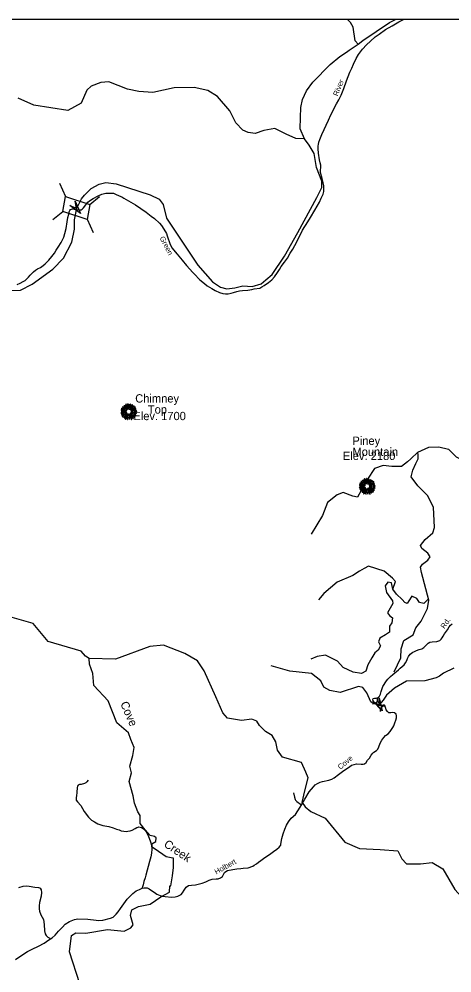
# Model space of a CAD drawing. Extents: x 990631 to 1056237, y 535999 to 585651.
# Drawn here: x 1021960 to 1029776, y 568418 to 585651 of the extents above; entities that cross this region are included whole.
import ezdxf

# ---------------------------------------------------------------- set-up
doc = ezdxf.new("R2010")
doc.units = 0
for name, color, linetype in [('Exist Geographical Mountain Summit CELL', 7, 'Continuous'), ('Exist Geographical Mountain Summit Elevation Number Label', 7, 'Continuous'), ('Exist Geographical Mountain Summit Label', 7, 'Continuous'), ('Exist Hydrographic Creek Single Shore', 7, 'Continuous'), ('Exist Hydrographic Creek Single Shore Label', 7, 'Continuous'), ('Exist Hydrographic River Shore', 7, 'Continuous'), ('Exist Road Non-System Type 51', 7, 'Continuous'), ('Exist Road Secondary Structure Standard Bridge Attributed CELL', 7, 'Continuous'), ('Exist Road Secondary Structure Standard Bridge CELL', 7, 'Continuous'), ('Exist Road Secondary Type 51 Attributed', 7, 'Continuous'), ('Exist Road Secondary Type 51 Label', 7, 'Continuous'), ('Scratch_Level_3', 7, 'Continuous')]:
    doc.layers.add(name, color=color, linetype=linetype)

msp = doc.modelspace()

# ---------------------------------------------------------------- linework, layer by layer
at = {"layer": 'Exist Geographical Mountain Summit CELL'}
for points in [[(1023888, 578691), (1023914, 578624), (1023917, 578625), (1023893, 578693)], [(1023926, 578700), (1023930, 578648), (1023934, 578649), (1023932, 578701)], [(1023942, 578646), (1023946, 578646), (1023950, 578693), (1023945, 578693)], [(1023954, 578618), (1023969, 578695), (1023964, 578697), (1023951, 578619)], [(1023799, 578535), (1023801, 578530), (1023837, 578540), (1023834, 578544)], [(1023801, 578573), (1023873, 578566), (1023873, 578569), (1023801, 578578)], [(1023803, 578594), (1023845, 578584), (1023846, 578588), (1023804, 578599)], [(1023806, 578613), (1023829, 578604), (1023830, 578607), (1023808, 578618)], [(1023809, 578507), (1023812, 578503), (1023857, 578523), (1023856, 578527)], [(1023813, 578555), (1023842, 578557), (1023842, 578560), (1023812, 578560)], [(1023828, 578624), (1023854, 578608), (1023856, 578610), (1023831, 578628)], [(1023829, 578643), (1023869, 578612), (1023871, 578615), (1023833, 578647)], [(1023845, 578596), (1023875, 578584), (1023876, 578586), (1023847, 578600)], [(1023845, 578546), (1023846, 578542), (1023879, 578550), (1023878, 578554)], [(1023849, 578668), (1023885, 578630), (1023889, 578633), (1023853, 578672)], [(1023857, 578640), (1023890, 578611), (1023892, 578613), (1023860, 578645)], [(1023863, 578501), (1023866, 578497), (1023900, 578526), (1023898, 578528)], [(1023873, 578532), (1023875, 578527), (1023904, 578543), (1023902, 578546)], [(1023877, 578669), (1023893, 578647), (1023894, 578649), (1023881, 578673)], [(1023881, 578602), (1023906, 578583), (1023908, 578585), (1023884, 578605)], [(1023881, 578572), (1023898, 578570), (1023899, 578572), (1023882, 578576)], [(1023894, 578461), (1023899, 578459), (1023925, 578518), (1023923, 578518)], [(1023901, 578615), (1023914, 578598), (1023917, 578600), (1023904, 578618)], [(1023901, 578510), (1023905, 578507), (1023915, 578524), (1023913, 578525)], [(1023922, 578639), (1023924, 578640), (1023915, 578688), (1023911, 578687)], [(1023932, 578627), (1023933, 578598), (1023936, 578598), (1023936, 578627)], [(1023941, 578519), (1023945, 578482), (1023950, 578483), (1023945, 578520)], [(1023958, 578596), (1023961, 578594), (1024009, 578679), (1024004, 578683)], [(1023966, 578531), (1024004, 578496), (1024007, 578500), (1023968, 578533)], [(1023972, 578653), (1023975, 578652), (1023985, 578679), (1023980, 578681)], [(1023975, 578578), (1023977, 578575), (1024026, 578611), (1024023, 578615)], [(1023977, 578548), (1024038, 578536), (1024039, 578540), (1023978, 578552)], [(1023979, 578598), (1023981, 578595), (1024037, 578660), (1024033, 578664)], [(1023991, 578529), (1024069, 578490), (1024071, 578496), (1023992, 578531)], [(1023992, 578562), (1023992, 578559), (1024022, 578559), (1024022, 578564)], [(1023993, 578575), (1023994, 578572), (1024072, 578601), (1024070, 578606)], [(1024016, 578669), (1023995, 578636), (1023998, 578635), (1024021, 578666)], [(1024037, 578603), (1024064, 578618), (1024061, 578623), (1024035, 578605)], [(1024035, 578561), (1024087, 578564), (1024087, 578569), (1024035, 578564)], [(1024037, 578626), (1024038, 578623), (1024061, 578639), (1024058, 578643)], [(1024038, 578575), (1024075, 578581), (1024074, 578587), (1024037, 578577)], [(1024044, 578518), (1024065, 578510), (1024067, 578515), (1024046, 578522)], [(1024050, 578549), (1024076, 578547), (1024076, 578551), (1024050, 578552)], [(1024054, 578532), (1024082, 578524), (1024083, 578530), (1024055, 578536)], [(1023820, 578471), (1023823, 578467), (1023852, 578488), (1023849, 578491)], [(1023827, 578491), (1023856, 578508), (1023853, 578512), (1023824, 578496)], [(1023851, 578451), (1023854, 578449), (1023895, 578496), (1023892, 578498)], [(1023867, 578482), (1023886, 578500), (1023882, 578503), (1023862, 578486)], [(1023891, 578482), (1023866, 578443), (1023869, 578441), (1023895, 578480)], [(1023876, 578424), (1023881, 578421), (1023892, 578446), (1023889, 578448)], [(1023906, 578426), (1023918, 578468), (1023914, 578469), (1023902, 578427)], [(1023916, 578415), (1023921, 578414), (1023933, 578504), (1023930, 578505)], [(1023947, 578461), (1023951, 578418), (1023955, 578419), (1023952, 578461)], [(1023957, 578511), (1023966, 578481), (1023970, 578483), (1023959, 578512)], [(1023967, 578444), (1023962, 578474), (1023958, 578474), (1023963, 578443)], [(1023972, 578508), (1024022, 578434), (1024026, 578437), (1023974, 578510)], [(1023972, 578466), (1023989, 578416), (1023994, 578418), (1023975, 578466)], [(1023982, 578471), (1023998, 578442), (1024002, 578444), (1023986, 578473)], [(1024004, 578483), (1024034, 578454), (1024038, 578456), (1024006, 578485)], [(1024021, 578483), (1024051, 578458), (1024055, 578461), (1024023, 578486)], [(1024030, 578494), (1024055, 578481), (1024058, 578485), (1024032, 578498)], [(1028154, 577318), (1028190, 577281), (1028194, 577283), (1028158, 577323)], [(1028182, 577320), (1028197, 577298), (1028199, 577299), (1028186, 577324)], [(1028193, 577342), (1028219, 577275), (1028222, 577276), (1028198, 577344)], [(1028227, 577290), (1028229, 577290), (1028220, 577338), (1028216, 577337)], [(1028231, 577351), (1028235, 577299), (1028239, 577299), (1028237, 577352)], [(1028247, 577297), (1028251, 577297), (1028255, 577344), (1028249, 577344)], [(1028259, 577268), (1028274, 577346), (1028269, 577347), (1028256, 577269)], [(1028263, 577247), (1028266, 577245), (1028314, 577330), (1028309, 577333)], [(1028277, 577304), (1028280, 577303), (1028290, 577330), (1028285, 577331)], [(1028284, 577248), (1028286, 577246), (1028341, 577310), (1028337, 577315)], [(1028321, 577320), (1028300, 577286), (1028303, 577285), (1028325, 577316)], [(1028104, 577186), (1028106, 577181), (1028142, 577191), (1028139, 577194)], [(1028106, 577223), (1028178, 577216), (1028178, 577219), (1028106, 577228)], [(1028108, 577244), (1028150, 577235), (1028151, 577238), (1028109, 577249)], [(1028111, 577264), (1028134, 577255), (1028135, 577258), (1028113, 577269)], [(1028114, 577158), (1028117, 577153), (1028162, 577173), (1028160, 577178)], [(1028118, 577206), (1028147, 577207), (1028147, 577211), (1028117, 577211)], [(1028125, 577121), (1028128, 577117), (1028156, 577138), (1028154, 577142)], [(1028131, 577142), (1028160, 577159), (1028158, 577162), (1028129, 577147)], [(1028133, 577275), (1028159, 577258), (1028161, 577261), (1028136, 577279)], [(1028134, 577294), (1028174, 577263), (1028176, 577265), (1028138, 577298)], [(1028150, 577247), (1028180, 577235), (1028181, 577237), (1028152, 577251)], [(1028150, 577197), (1028151, 577192), (1028184, 577201), (1028183, 577204)], [(1028156, 577102), (1028159, 577099), (1028200, 577147), (1028197, 577149)], [(1028162, 577291), (1028195, 577262), (1028197, 577264), (1028165, 577296)], [(1028171, 577133), (1028191, 577151), (1028187, 577153), (1028167, 577136)], [(1028168, 577151), (1028171, 577148), (1028205, 577176), (1028203, 577179)], [(1028178, 577183), (1028180, 577178), (1028208, 577193), (1028207, 577197)], [(1028186, 577252), (1028211, 577233), (1028213, 577236), (1028188, 577255)], [(1028186, 577222), (1028203, 577220), (1028204, 577222), (1028187, 577227)], [(1028199, 577112), (1028204, 577110), (1028230, 577168), (1028228, 577169)], [(1028206, 577265), (1028219, 577249), (1028221, 577251), (1028209, 577268)], [(1028206, 577161), (1028210, 577158), (1028220, 577174), (1028218, 577176)], [(1028221, 577066), (1028225, 577065), (1028238, 577154), (1028235, 577155)], [(1028237, 577278), (1028238, 577248), (1028241, 577249), (1028241, 577278)], [(1028246, 577170), (1028250, 577133), (1028255, 577133), (1028249, 577171)], [(1028262, 577161), (1028271, 577131), (1028275, 577133), (1028264, 577162)], [(1028271, 577182), (1028309, 577146), (1028312, 577151), (1028272, 577184)], [(1028277, 577159), (1028327, 577084), (1028331, 577087), (1028279, 577160)], [(1028280, 577228), (1028282, 577226), (1028331, 577262), (1028328, 577266)], [(1028282, 577199), (1028343, 577187), (1028344, 577191), (1028283, 577202)], [(1028296, 577213), (1028296, 577210), (1028327, 577210), (1028327, 577215)], [(1028296, 577179), (1028374, 577141), (1028376, 577146), (1028297, 577182)], [(1028297, 577225), (1028299, 577223), (1028377, 577252), (1028375, 577256)], [(1028335, 577145), (1028360, 577132), (1028363, 577136), (1028337, 577149)], [(1028341, 577253), (1028369, 577268), (1028366, 577273), (1028340, 577256)], [(1028340, 577211), (1028392, 577215), (1028392, 577219), (1028340, 577215)], [(1028341, 577276), (1028343, 577274), (1028366, 577290), (1028363, 577294)], [(1028343, 577225), (1028380, 577232), (1028379, 577237), (1028342, 577227)], [(1028349, 577169), (1028370, 577161), (1028372, 577165), (1028351, 577172)], [(1028355, 577199), (1028381, 577197), (1028381, 577202), (1028355, 577203)], [(1028359, 577182), (1028387, 577175), (1028388, 577181), (1028360, 577187)], [(1028196, 577133), (1028171, 577094), (1028174, 577091), (1028200, 577131)], [(1028181, 577074), (1028186, 577072), (1028197, 577096), (1028194, 577098)], [(1028211, 577076), (1028223, 577119), (1028219, 577119), (1028207, 577077)], [(1028252, 577112), (1028256, 577069), (1028260, 577070), (1028257, 577112)], [(1028272, 577095), (1028267, 577125), (1028263, 577125), (1028268, 577094)], [(1028277, 577116), (1028294, 577066), (1028299, 577068), (1028280, 577117)], [(1028287, 577122), (1028303, 577093), (1028307, 577095), (1028291, 577123)], [(1028309, 577133), (1028339, 577104), (1028343, 577107), (1028311, 577136)], [(1028326, 577134), (1028356, 577108), (1028360, 577112), (1028328, 577137)]]:
    msp.add_lwpolyline(points, close=True, dxfattribs=at)
at = {"layer": 'Exist Hydrographic Creek Single Shore'}
for points in [[(1028086, 585196), (1028027, 585260), (1027993, 585504), (1027946, 585587), (1027882, 585651)], [(1027114, 583486), (1026960, 583492), (1026785, 583569), (1026580, 583675), (1026379, 583640), (1026226, 583581), (1026094, 583600), (1026003, 583644), (1025874, 583775), (1025765, 583994), (1025540, 584254), (1025369, 584359), (1025120, 584417), (1024761, 584411), (1024375, 584324), (1024125, 584342), (1023918, 584382), (1023581, 584517), (1023439, 584507), (1023261, 584438), (1023184, 584364), (1023084, 584133), (1022838, 584000), (1022224, 584098), (1021945, 584222)], [(1023226, 574096), (1023161, 574140), (1023081, 574234), (1022486, 574403), (1022213, 574731), (1021668, 574889), (1021391, 575065), (1021135, 575166), (1020820, 575218), (1020196, 575241), (1019826, 575419), (1019573, 575526), (1019420, 575689), (1019334, 575871), (1019301, 576117), (1019331, 576173), (1019367, 576200), (1019424, 576326), (1019400, 576353), (1019307, 576346), (1019264, 576419), (1019268, 576481)], [(1027069, 571498), (1027118, 571709), (1027182, 571943), (1027140, 572047), (1027058, 572217), (1026714, 572318), (1026627, 572444), (1026595, 572592), (1026531, 572708), (1026411, 572778), (1026304, 572890), (1026254, 572968), (1026163, 573001), (1025974, 572978), (1025725, 573019), (1025637, 573116), (1025515, 573409), (1025305, 573876), (1025184, 574054), (1024955, 574186), (1024569, 574342), (1024318, 574317), (1023701, 574087), (1023226, 574096)], [(1023055, 568222), (1022872, 568798), (1022907, 569096), (1022984, 569142), (1023164, 569138), (1023558, 569200), (1023860, 569175), (1023979, 569233), (1024021, 569286), (1023971, 569456), (1023996, 569559), (1024119, 569621), (1024330, 569658), (1024517, 569791), (1024678, 569875), (1024685, 569989), (1024699, 569994), (1024730, 570171), (1024750, 570320), (1024746, 570489), (1024709, 570498), (1024616, 570517), (1024416, 570656), (1024367, 570682), (1024359, 570752), (1024429, 570794), (1024433, 570856), (1024408, 570880), (1024330, 570899), (1024236, 571006), (1024148, 571116), (1024148, 571263), (1024107, 571329), (1024045, 571486), (1024020, 571618), (1023950, 571878), (1023987, 572035), (1023962, 572155), (1024016, 572349), (1024037, 572490), (1023975, 572638), (1023938, 572756), (1023723, 572934), (1023570, 573335), (1023310, 573611), (1023292, 573826), (1023231, 573995), (1023226, 574096)], [(1029809, 573927), (1029622, 573836), (1029553, 573777), (1029494, 573749), (1029286, 573693), (1028953, 573687), (1028738, 573564), (1028596, 573434), (1028537, 573345), (1028461, 573261), (1028355, 573283), (1028312, 573317), (1028238, 573477), (1028170, 573573), (1028090, 573594), (1027757, 573483), (1027572, 573523), (1027461, 573582), (1027406, 573693), (1027239, 573829), (1026851, 573872), (1026511, 573965)], [(1027069, 571498), (1027127, 571420), (1027226, 571337), (1027487, 571212), (1027841, 570782), (1028107, 570665), (1028482, 570649), (1028798, 570624), (1028873, 570482), (1028956, 570390), (1029206, 570390), (1029422, 570415), (1029614, 570299), (1029830, 569924), (1030197, 569524), (1030596, 569141), (1031146, 568933)]]:
    msp.add_lwpolyline(points, dxfattribs=at)
at = {"layer": 'Exist Hydrographic River Shore'}
for points in [[(1028086, 585196), (1028168, 585264), (1028646, 585589), (1028772, 585651)], [(1027114, 583486), (1027038, 583666), (1027040, 583874), (1027050, 584053), (1027076, 584199), (1027148, 584355), (1027262, 584510), (1027580, 584829), (1027751, 584973), (1027870, 585056), (1027918, 585091), (1028086, 585196)], [(1021538, 580749), (1021984, 580755), (1022196, 580862), (1022572, 581133), (1022762, 581330), (1022914, 581622), (1022963, 581854), (1022959, 582025), (1023000, 582233), (1023086, 582403), (1023142, 582468), (1023261, 582592), (1023407, 582666), (1023525, 582696), (1023716, 582673), (1024327, 582477), (1024491, 582398), (1024562, 582304), (1024621, 582057), (1025185, 581206), (1025450, 580905), (1025597, 580810), (1025714, 580775), (1025855, 580798), (1026001, 580832), (1026171, 580820), (1026330, 580870), (1026415, 580939), (1026531, 581037), (1026754, 581369), (1026994, 581794), (1027339, 582426), (1027424, 582611), (1027424, 582723), (1027328, 582968), (1027287, 583221), (1027197, 583373), (1027114, 583486)]]:
    msp.add_lwpolyline(points, dxfattribs=at)
at = {"layer": 'Exist Road Non-System Type 51'}
for points in [[(1029159, 577824), (1029359, 577916), (1029542, 577924), (1029717, 577883), (1029850, 577741), (1029925, 577708), (1029983, 577766), (1030083, 577899), (1030108, 577974), (1030192, 577982), (1030266, 577932), (1030350, 577866), (1030466, 577874), (1030549, 577816), (1030566, 577766), (1030558, 577699), (1030566, 577633), (1030566, 577599), (1030500, 577491), (1030416, 577466)], [(1029159, 577824), (1029034, 577708), (1028976, 577649), (1028868, 577566), (1028693, 577566), (1028535, 577583), (1028377, 577533), (1028252, 577341), (1028135, 577133), (1028069, 577016), (1027985, 577033), (1027811, 577100), (1027702, 577058), (1027528, 576916), (1027436, 576683), (1027236, 576342)], [(1029459, 576467), (1029442, 576833), (1029334, 577041), (1029159, 577216), (1029043, 577383), (1029068, 577499), (1029126, 577624), (1029168, 577708), (1029168, 577774), (1029159, 577824)], [(1029359, 575151), (1029226, 575650), (1029209, 575750), (1029243, 575800), (1029342, 575875), (1029384, 575934), (1029342, 576000), (1029234, 576083), (1029209, 576142), (1029292, 576250), (1029434, 576367), (1029459, 576467)], [(1028710, 575350), (1028760, 575492), (1028701, 575550), (1028552, 575675), (1028269, 575767), (1028194, 575725), (1028110, 575675), (1027985, 575600), (1027702, 575475), (1027461, 575276), (1027369, 575159)], [(1028710, 575350), (1028685, 575467), (1028618, 575475), (1028568, 575409), (1028593, 575292), (1028701, 575142), (1028710, 575092), (1028660, 575009), (1028610, 574926), (1028651, 574876), (1028701, 574834), (1028693, 574742), (1028651, 574684), (1028651, 574576), (1028577, 574526), (1028477, 574468), (1028452, 574401), (1028485, 574326), (1028443, 574251), (1028385, 574201), (1028327, 574109), (1028260, 573984), (1028219, 573868), (1028144, 573826), (1027994, 573851), (1027811, 573935), (1027711, 574051), (1027494, 574159), (1027344, 574134), (1027228, 574084)], [(1028735, 573860), (1028851, 574109), (1028860, 574276), (1028910, 574426), (1029076, 574526), (1029126, 574651), (1029218, 574776), (1029334, 575001), (1029359, 575151), (1029334, 575159), (1029267, 575092), (1029193, 575109), (1029143, 575184), (1029051, 575226), (1029001, 575142), (1028968, 575092), (1028926, 575109), (1028876, 575167), (1028776, 575259), (1028710, 575350)], [(1023209, 571899), (1023186, 571872), (1023165, 571855), (1023143, 571839), (1023078, 571825), (1023052, 571820), (1023028, 571809), (1023015, 571795), (1023006, 571766), (1023005, 571676), (1022997, 571620), (1022990, 571588), (1022989, 571556), (1022993, 571538), (1023016, 571509), (1023073, 571441), (1023136, 571337), (1023215, 571234), (1023269, 571178), (1023322, 571145), (1023383, 571111), (1023420, 571097), (1023470, 571084), (1023583, 571062), (1023660, 571037), (1023718, 571017), (1023769, 571002), (1023805, 570985), (1023849, 570977), (1023894, 570974), (1023923, 570977), (1023963, 570987), (1024001, 571000), (1024056, 571028), (1024087, 571045), (1024111, 571052), (1024125, 571056), (1024147, 571051), (1024169, 571046), (1024201, 571029), (1024230, 571002), (1024254, 570965), (1024288, 570898), (1024334, 570787), (1024350, 570726), (1024358, 570654), (1024354, 570580), (1024341, 570518), (1024317, 570433), (1024250, 570185), (1024235, 570134), (1024212, 570068), (1024198, 570007), (1024185, 569957)], [(1026914, 571671), (1026933, 571596), (1026946, 571552), (1026953, 571538), (1026975, 571515), (1027039, 571467), (1027064, 571450)], [(1021955, 569959), (1022036, 569983), (1022090, 569989), (1022144, 569983), (1022246, 569970), (1022308, 569962), (1022326, 569957), (1022339, 569949), (1022358, 569922), (1022367, 569872), (1022358, 569802), (1022329, 569691), (1022321, 569633), (1022321, 569577), (1022327, 569531), (1022353, 569468), (1022399, 569386), (1022411, 569292), (1022418, 569179), (1022432, 569123), (1022451, 569092), (1022478, 569065), (1022515, 569044)]]:
    msp.add_lwpolyline(points, dxfattribs=at)
at = {"layer": 'Exist Road Secondary Structure Standard Bridge Attributed CELL'}
for points in [[(1022974, 582363), (1023070, 582139), (1022875, 582285), (1022995, 582235)], [(1028460, 573388), (1028519, 573152), (1028350, 573327), (1028460, 573258)]]:
    msp.add_lwpolyline(points, close=True, dxfattribs=at)
at = {"layer": 'Exist Road Secondary Structure Standard Bridge CELL'}
for p, q in [((1022691, 582684), (1022798, 582448)), ((1023238, 582302), (1023415, 582444)), ((1022570, 582031), (1022747, 582174)), ((1023188, 582034), (1023295, 581798)), ((1028434, 573318), (1028432, 573373)), ((1028397, 573278), (1028342, 573275)), ((1028488, 573140), (1028485, 573195)), ((1028579, 573239), (1028524, 573237))]:
    msp.add_line(p, q, dxfattribs=at)
for points in [[(1022798, 582448), (1023238, 582303), (1023187, 582029), (1022747, 582174)], [(1028485, 573195), (1028397, 573277), (1028435, 573319), (1028524, 573237)]]:
    msp.add_lwpolyline(points, close=True, dxfattribs=at)
at = {"layer": 'Exist Road Secondary Type 51 Attributed'}
for points in [[(1026522, 580942), (1026574, 580993), (1026625, 581072), (1026661, 581124), (1026693, 581179), (1026753, 581260), (1026808, 581334), (1026854, 581424), (1026906, 581497), (1026976, 581625), (1027080, 581838), (1027172, 581987), (1027221, 582064), (1027303, 582200), (1027385, 582344), (1027417, 582415), (1027450, 582489), (1027461, 582538), (1027464, 582592), (1027464, 582636), (1027453, 582693), (1027431, 582772), (1027404, 582878), (1027406, 583009), (1027397, 583055), (1027385, 583108), (1027369, 583228), (1027358, 583305), (1027362, 583359), (1027367, 583388), (1027374, 583428), (1027388, 583476), (1027427, 583565), (1027545, 583827), (1027591, 583921), (1027693, 584118), (1027732, 584195), (1027776, 584275), (1027824, 584396), (1027871, 584534), (1027930, 584692), (1027967, 584767), (1027997, 584834), (1028045, 584941), (1028087, 585014), (1028125, 585062), (1028162, 585105), (1028235, 585183), (1028307, 585254), (1028390, 585330), (1028464, 585381), (1028578, 585461), (1028695, 585532), (1028817, 585601), (1028916, 585651)], [(1022980, 582213), (1023006, 582209), (1023056, 582203), (1023082, 582204), (1023101, 582216), (1023126, 582241), (1023165, 582294), (1023203, 582343), (1023234, 582370), (1023299, 582411), (1023385, 582459), (1023452, 582486), (1023527, 582506), (1023571, 582508), (1023637, 582508), (1023665, 582503), (1023702, 582488), (1023769, 582460), (1023813, 582438), (1023854, 582417), (1024060, 582298), (1024252, 582161), (1024347, 582092), (1024406, 582046), (1024495, 581963), (1024532, 581922), (1024574, 581858), (1024619, 581775), (1024636, 581736), (1024691, 581576), (1024724, 581511), (1024747, 581480), (1024813, 581406), (1024905, 581295), (1024986, 581196), (1025096, 581072), (1025119, 581050), (1025223, 580940), (1025307, 580873), (1025354, 580832), (1025438, 580785), (1025502, 580748), (1025578, 580709), (1025637, 580695), (1025686, 580688), (1025736, 580688), (1025790, 580701), (1025834, 580711), (1025890, 580732), (1025943, 580741), (1025995, 580748), (1026093, 580756), (1026161, 580766), (1026203, 580778), (1026306, 580788), (1026346, 580811), (1026383, 580838), (1026462, 580893), (1026522, 580942)], [(1021925, 580856), (1021977, 580880), (1022032, 580909), (1022067, 580929), (1022098, 580958), (1022129, 580989), (1022162, 581024), (1022220, 581084), (1022259, 581113), (1022294, 581138), (1022347, 581164), (1022392, 581199), (1022431, 581232), (1022496, 581296), (1022554, 581364), (1022602, 581422), (1022632, 581479), (1022668, 581529), (1022720, 581615), (1022740, 581650), (1022766, 581711), (1022785, 581778), (1022810, 581865), (1022829, 581985), (1022843, 582067), (1022857, 582127), (1022866, 582166), (1022876, 582193), (1022890, 582208), (1022905, 582218), (1022924, 582222), (1022980, 582213)], [(1028810, 573896), (1028840, 573922), (1028914, 573986), (1028939, 574019), (1028961, 574060), (1028976, 574100), (1028991, 574132), (1029024, 574176), (1029068, 574213), (1029100, 574226), (1029137, 574243), (1029183, 574259), (1029234, 574276), (1029271, 574298), (1029287, 574316), (1029308, 574337), (1029327, 574359), (1029349, 574376), (1029378, 574391), (1029422, 574397), (1029506, 574408), (1029555, 574423), (1029582, 574445), (1029598, 574473), (1029616, 574505), (1029641, 574542), (1029694, 574617), (1029728, 574673), (1029748, 574699), (1029781, 574726)], [(1028532, 573257), (1028496, 573248), (1028454, 573248), (1028407, 573269), (1028380, 573298), (1028358, 573320), (1028346, 573352), (1028355, 573373), (1028380, 573381), (1028410, 573381), (1028443, 573394), (1028469, 573416), (1028485, 573456), (1028498, 573504), (1028527, 573594), (1028594, 573697), (1028617, 573728), (1028650, 573757), (1028667, 573772), (1028712, 573811), (1028810, 573896)], [(1024889, 569835), (1024910, 569864), (1024943, 569912), (1024966, 569950), (1024976, 569969), (1025021, 570000), (1025074, 570004), (1025148, 570012), (1025215, 570027), (1025266, 570040), (1025331, 570066), (1025390, 570096), (1025446, 570111), (1025517, 570120), (1025554, 570120), (1025600, 570137), (1025634, 570163), (1025643, 570185), (1025669, 570231), (1025693, 570250), (1025726, 570271), (1025819, 570289), (1025895, 570300), (1025963, 570306), (1026006, 570309), (1026096, 570315), (1026179, 570347), (1026205, 570362), (1026247, 570391), (1026283, 570416), (1026325, 570448), (1026372, 570483), (1026413, 570513), (1026484, 570558), (1026555, 570611), (1026617, 570656), (1026658, 570693), (1026684, 570724), (1026686, 570738), (1026692, 570782), (1026707, 570848), (1026718, 570889), (1026730, 570933), (1026757, 571013), (1026790, 571085), (1026824, 571150), (1026875, 571215), (1026949, 571280), (1027035, 571413), (1027071, 571475), (1027119, 571558), (1027201, 571691), (1027276, 571783), (1027305, 571814), (1027348, 571839), (1027394, 571863), (1027437, 571874), (1027554, 571902), (1027606, 571920), (1027651, 571941), (1027727, 572000), (1027824, 572073), (1027924, 572141), (1027961, 572169), (1028008, 572185), (1028054, 572194), (1028138, 572187), (1028173, 572189), (1028200, 572195), (1028229, 572219), (1028254, 572259), (1028285, 572300), (1028316, 572351), (1028349, 572389), (1028367, 572407), (1028416, 572438), (1028439, 572463), (1028454, 572500), (1028481, 572571), (1028508, 572623), (1028544, 572674), (1028579, 572709), (1028626, 572739), (1028659, 572781), (1028707, 572852), (1028727, 572882), (1028745, 572939), (1028763, 572984), (1028775, 573026), (1028778, 573061), (1028767, 573091), (1028737, 573114), (1028701, 573123), (1028671, 573118), (1028636, 573120), (1028612, 573141), (1028591, 573174), (1028576, 573215), (1028561, 573254), (1028532, 573257)], [(1021893, 568660), (1021976, 568714), (1022110, 568805), (1022195, 568850), (1022312, 568903), (1022413, 568954), (1022495, 569013), (1022557, 569053), (1022610, 569099), (1022672, 569172), (1022742, 569246), (1022792, 569296), (1022873, 569348), (1022959, 569386), (1023023, 569394), (1023203, 569389), (1023354, 569371), (1023402, 569368), (1023471, 569374), (1023613, 569406), (1023659, 569427), (1023716, 569482), (1023748, 569523), (1023792, 569584), (1023912, 569748), (1024013, 569855), (1024075, 569903), (1024134, 569927), (1024182, 569948), (1024217, 569953), (1024271, 569954), (1024309, 569938), (1024350, 569909), (1024401, 569877), (1024449, 569842), (1024507, 569814)], [(1024507, 569814), (1024551, 569805), (1024596, 569799), (1024711, 569788), (1024778, 569793), (1024825, 569805), (1024889, 569835)]]:
    msp.add_lwpolyline(points, dxfattribs=at)
at = {"layer": 'Scratch_Level_3'}
msp.add_lwpolyline([(1056237, 535999), (990631, 535999), (990631, 585651), (1056237, 585651)], close=True, dxfattribs=at)

# ---------------------------------------------------------------- texts
at = {"layer": 'Exist Geographical Mountain Summit Elevation Number Label'}
for s, p in [('Elev. 1700', (1024024, 578405)), ('Elev. 2180', (1027807, 577685))]:
    msp.add_text(s, height=150, dxfattribs=at).set_placement(p)
at = {"layer": 'Exist Geographical Mountain Summit Label'}
for s, p in [('Chimney', (1024057, 578723)), ('Top', (1024285, 578523)), ('Piney', (1027979, 577958)), ('Mountain', (1027979, 577759))]:
    msp.add_text(s, height=150, dxfattribs=at).set_placement(p)
at = {"layer": 'Exist Hydrographic Creek Single Shore Label'}
for s, rotation, p in [('Cove', 293.1035, (1023784, 573287)), ('Creek', 325.8443, (1024561, 570712))]:
    msp.add_text(s, height=150, rotation=rotation, dxfattribs=at).set_placement(p)
at = {"layer": 'Exist Road Secondary Type 51 Label'}
for s, rotation, p in [('River', 68.2601, (1027714, 584251)), ('Green', 297.3681, (1024495, 581697)), ('Rd.', 54.7733, (1029640, 574628)), ('Cove', 40.3873, (1027763, 572086)), ('Holbert', 29.4092, (1025522, 570194))]:
    msp.add_text(s, height=95, rotation=rotation, dxfattribs=at).set_placement(p)

doc.saveas('drawing.dxf')
